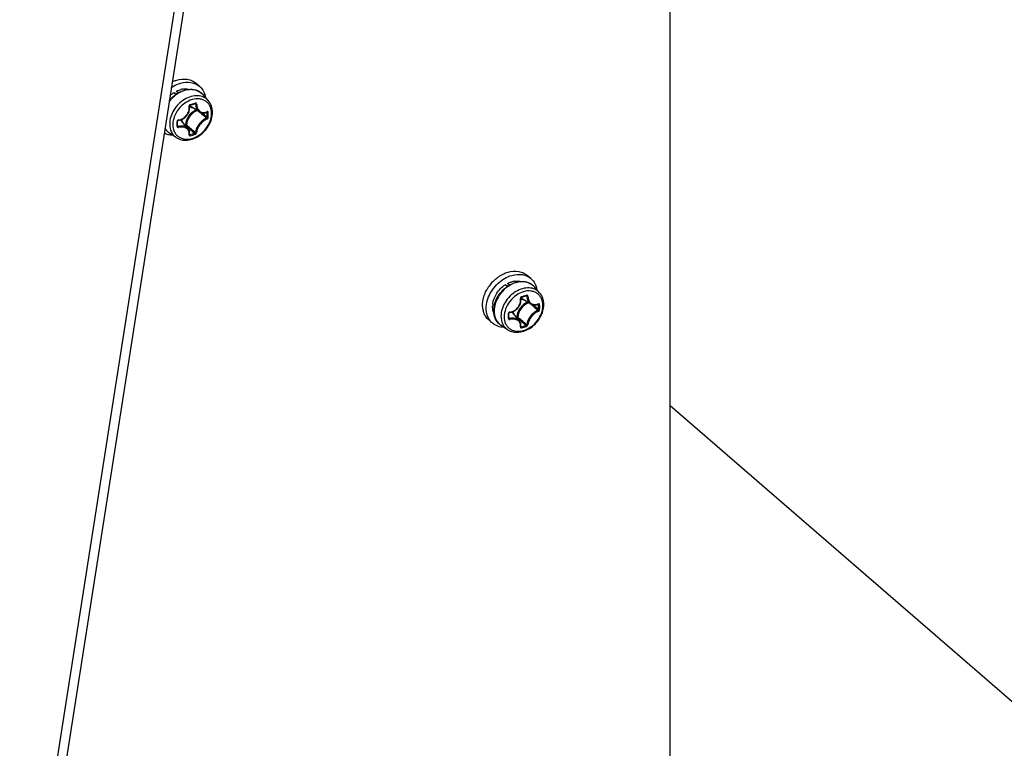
# Model space of a CAD drawing. Header units: millimetres. Extents: x 0 to 420, y 0 to 297.
# Tile 334 of 502: x 315 to 329, y 180 to 190. Entities that reach past the tile are written whole.
import ezdxf

# ---------------------------------------------------------------- set-up
doc = ezdxf.new("R2010")
doc.units = ezdxf.units.MM
doc.header["$LTSCALE"] = 23.1
doc.layers.get('0').update_dxf_attribs({"linetype": 'CONTINUOUS'})

msp = doc.modelspace()

# ---------------------------------------------------------------- linework, layer by layer
at = {"color": 7, "linetype": 'CONTINUOUS'}
for p, q in [((324.278, 172.51), (324.278, 206.404)), ((320.016, 205.082), (315.57, 176.628)), ((319.886, 205.07), (315.44, 176.611)), ((317.886, 188.996), (317.836, 189.039)), ((317.535, 188.912), (317.574, 188.896)), ((317.562, 188.888), (317.535, 188.912)), ((317.593, 188.908), (317.567, 188.93)), ((317.789, 188.753), (317.801, 188.757)), ((317.801, 188.757), (317.813, 188.76)), ((317.813, 188.76), (317.822, 188.763)), ((317.818, 188.762), (317.83, 188.756)), ((317.823, 188.763), (317.822, 188.763)), ((317.822, 188.763), (317.822, 188.763)), ((317.822, 188.763), (317.824, 188.763)), ((317.824, 188.763), (317.824, 188.763)), ((317.824, 188.763), (317.825, 188.763)), ((317.825, 188.763), (317.826, 188.763)), ((318.003, 188.804), (317.931, 188.885)), ((317.722, 188.616), (317.729, 188.629)), ((317.729, 188.629), (317.736, 188.643)), ((317.736, 188.643), (317.741, 188.658)), ((317.741, 188.658), (317.745, 188.673)), ((317.745, 188.673), (317.748, 188.688)), ((317.747, 188.736), (317.748, 188.737)), ((317.747, 188.734), (317.747, 188.736)), ((317.747, 188.732), (317.747, 188.734)), ((317.747, 188.731), (317.747, 188.732)), ((317.748, 188.718), (317.747, 188.731)), ((317.748, 188.737), (317.749, 188.739)), ((317.749, 188.703), (317.748, 188.718)), ((317.748, 188.688), (317.749, 188.703)), ((317.749, 188.739), (317.75, 188.74)), ((317.75, 188.74), (317.751, 188.741)), ((317.751, 188.741), (317.752, 188.742)), ((317.752, 188.742), (317.754, 188.743)), ((317.754, 188.743), (317.755, 188.744)), ((317.755, 188.744), (317.765, 188.746)), ((317.755, 188.744), (317.755, 188.744)), ((317.883, 188.65), (317.758, 188.727)), ((317.765, 188.746), (317.777, 188.75)), ((317.777, 188.75), (317.789, 188.753)), ((317.876, 188.654), (317.882, 188.649)), ((317.883, 188.65), (317.89, 188.646)), ((317.89, 188.646), (317.899, 188.642)), ((317.899, 188.642), (317.909, 188.639)), ((317.909, 188.639), (317.92, 188.637)), ((317.918, 188.637), (317.932, 188.625)), ((317.92, 188.637), (317.931, 188.636)), ((317.931, 188.636), (317.942, 188.636)), ((317.942, 188.636), (317.953, 188.638)), ((317.953, 188.638), (317.964, 188.64)), ((317.964, 188.64), (317.975, 188.644)), ((317.975, 188.644), (317.984, 188.648)), ((317.981, 188.647), (317.988, 188.644)), ((317.984, 188.648), (317.985, 188.649)), ((317.985, 188.649), (317.985, 188.649)), ((317.985, 188.649), (317.986, 188.649)), ((317.586, 188.528), (317.587, 188.53)), ((317.586, 188.527), (317.586, 188.528)), ((317.586, 188.525), (317.586, 188.527)), ((317.586, 188.515), (317.586, 188.525)), ((317.586, 188.502), (317.586, 188.515)), ((317.586, 188.488), (317.586, 188.502)), ((317.586, 188.475), (317.586, 188.488)), ((317.587, 188.53), (317.588, 188.531)), ((317.588, 188.531), (317.589, 188.533)), ((317.589, 188.533), (317.591, 188.534)), ((317.591, 188.534), (317.593, 188.535)), ((317.593, 188.535), (317.594, 188.536)), ((317.594, 188.536), (317.596, 188.536)), ((317.596, 188.536), (317.597, 188.537)), ((317.597, 188.537), (317.609, 188.539)), ((317.609, 188.539), (317.624, 188.542)), ((317.624, 188.542), (317.639, 188.547)), ((317.728, 188.422), (317.633, 188.535)), ((317.639, 188.547), (317.653, 188.554)), ((317.653, 188.554), (317.666, 188.562)), ((317.666, 188.562), (317.679, 188.57)), ((317.679, 188.57), (317.691, 188.58)), ((317.691, 188.58), (317.702, 188.591)), ((317.702, 188.591), (317.713, 188.603)), ((317.713, 188.603), (317.722, 188.616)), ((317.568, 188.302), (317.477, 188.362)), ((317.586, 188.459), (317.586, 188.475)), ((317.586, 188.466), (317.589, 188.462)), ((317.586, 188.466), (317.596, 188.453)), ((317.586, 188.459), (317.586, 188.459)), ((317.586, 188.458), (317.586, 188.459)), ((317.586, 188.457), (317.586, 188.458)), ((317.587, 188.457), (317.586, 188.457)), ((317.693, 188.476), (317.685, 188.473)), ((317.697, 188.463), (317.694, 188.462)), ((317.733, 188.415), (317.728, 188.422)), ((317.739, 188.406), (317.733, 188.415)), ((317.743, 188.396), (317.739, 188.406)), ((317.746, 188.386), (317.743, 188.396)), ((317.748, 188.375), (317.746, 188.386)), ((317.749, 188.363), (317.748, 188.375)), ((317.748, 188.352), (317.749, 188.363)), ((317.747, 188.343), (317.748, 188.352)), ((317.747, 188.343), (317.747, 188.343)), ((317.747, 188.342), (317.747, 188.343)), ((317.748, 188.349), (317.753, 188.341)), ((322.387, 186.386), (322.337, 186.429)), ((322.036, 186.302), (322.075, 186.286)), ((322.064, 186.278), (322.036, 186.302)), ((322.095, 186.298), (322.068, 186.32)), ((322.504, 186.194), (322.433, 186.275)), ((322.248, 186.122), (322.249, 186.124)), ((322.248, 186.121), (322.248, 186.122)), ((322.25, 186.108), (322.248, 186.121)), ((322.249, 186.125), (322.25, 186.127)), ((322.249, 186.124), (322.249, 186.125)), ((322.249, 186.078), (322.25, 186.093)), ((322.25, 186.127), (322.251, 186.128)), ((322.25, 186.093), (322.25, 186.108)), ((322.251, 186.128), (322.252, 186.13)), ((322.252, 186.13), (322.253, 186.131)), ((322.253, 186.131), (322.254, 186.132)), ((322.254, 186.132), (322.255, 186.133)), ((322.255, 186.133), (322.257, 186.133)), ((322.257, 186.134), (322.266, 186.136)), ((322.257, 186.133), (322.257, 186.134)), ((322.385, 186.04), (322.259, 186.117)), ((322.266, 186.136), (322.278, 186.14)), ((322.278, 186.14), (322.291, 186.143)), ((322.291, 186.143), (322.303, 186.146)), ((322.303, 186.146), (322.314, 186.15)), ((322.314, 186.15), (322.324, 186.153)), ((322.32, 186.152), (322.332, 186.145)), ((322.324, 186.153), (322.324, 186.153)), ((322.324, 186.153), (322.324, 186.153)), ((322.324, 186.153), (322.325, 186.153)), ((322.325, 186.153), (322.326, 186.153)), ((322.326, 186.153), (322.327, 186.153)), ((322.327, 186.153), (322.327, 186.153)), ((322.154, 185.944), (322.168, 185.951)), ((322.168, 185.951), (322.181, 185.96)), ((322.181, 185.96), (322.193, 185.97)), ((322.193, 185.97), (322.204, 185.981)), ((322.204, 185.981), (322.214, 185.993)), ((322.214, 185.993), (322.223, 186.006)), ((322.223, 186.006), (322.231, 186.019)), ((322.231, 186.019), (322.238, 186.033)), ((322.238, 186.033), (322.243, 186.048)), ((322.243, 186.048), (322.247, 186.063)), ((322.247, 186.063), (322.249, 186.078)), ((322.378, 186.044), (322.384, 186.039)), ((322.385, 186.04), (322.391, 186.036)), ((322.391, 186.036), (322.401, 186.032)), ((322.401, 186.032), (322.411, 186.028)), ((322.411, 186.028), (322.421, 186.026)), ((322.42, 186.027), (322.434, 186.015)), ((322.421, 186.026), (322.432, 186.026)), ((322.432, 186.026), (322.443, 186.026)), ((322.443, 186.026), (322.454, 186.028)), ((322.454, 186.028), (322.466, 186.03)), ((322.466, 186.03), (322.477, 186.034)), ((322.477, 186.034), (322.486, 186.038)), ((322.483, 186.037), (322.49, 186.034)), ((322.486, 186.038), (322.486, 186.039)), ((322.486, 186.039), (322.487, 186.039)), ((322.487, 186.039), (322.487, 186.039)), ((321.863, 185.781), (321.813, 185.824)), ((322.087, 185.915), (322.088, 185.917)), ((322.088, 185.905), (322.087, 185.915)), ((322.087, 185.849), (322.088, 185.865)), ((322.087, 185.849), (322.087, 185.849)), ((322.088, 185.848), (322.087, 185.849)), ((322.088, 185.918), (322.089, 185.92)), ((322.088, 185.917), (322.088, 185.918)), ((322.088, 185.892), (322.088, 185.905)), ((322.088, 185.878), (322.088, 185.892)), ((322.088, 185.865), (322.088, 185.878)), ((322.088, 185.856), (322.091, 185.852)), ((322.088, 185.856), (322.097, 185.843)), ((322.088, 185.847), (322.088, 185.848)), ((322.088, 185.847), (322.088, 185.847)), ((322.089, 185.92), (322.09, 185.921)), ((322.09, 185.921), (322.091, 185.923)), ((322.091, 185.923), (322.093, 185.924)), ((322.093, 185.924), (322.094, 185.925)), ((322.094, 185.925), (322.096, 185.926)), ((322.096, 185.926), (322.098, 185.926)), ((322.098, 185.926), (322.099, 185.927)), ((322.099, 185.927), (322.111, 185.928)), ((322.111, 185.928), (322.126, 185.932)), ((322.126, 185.932), (322.14, 185.937)), ((322.229, 185.812), (322.135, 185.925)), ((322.14, 185.937), (322.154, 185.944)), ((322.194, 185.866), (322.187, 185.863)), ((322.199, 185.853), (322.196, 185.852)), ((322.235, 185.805), (322.229, 185.812)), ((322.07, 185.692), (321.979, 185.752)), ((322.24, 185.796), (322.235, 185.805)), ((322.245, 185.786), (322.24, 185.796)), ((322.248, 185.775), (322.245, 185.786)), ((322.25, 185.765), (322.248, 185.775)), ((322.248, 185.732), (322.248, 185.733)), ((322.248, 185.733), (322.249, 185.733)), ((322.249, 185.733), (322.25, 185.742)), ((322.249, 185.739), (322.255, 185.731)), ((322.25, 185.753), (322.25, 185.765)), ((322.25, 185.742), (322.25, 185.753)), ((334.041, 176.203), (324.278, 184.658))]:
    msp.add_line(p, q, dxfattribs=at)
for centre, radius, start, end in [((317.701, 188.688), 0.276, 99.1324, 105.2675), ((317.784, 188.755), 0.196, 50.211, 52.557), ((317.784, 188.756), 0.196, 47.2273, 50.2104), ((317.784, 188.755), 0.197, 41.5302, 47.2187), ((317.21, 190.774), 2.096, 285.1573, 287.0544), ((317.812, 188.815), 0.104, 231.028, 232.4183), ((317.813, 188.816), 0.105, 232.4272, 238.2028), ((308.78, 177.909), 14.078, 49.4838, 49.7174), ((309.322, 178.429), 13.345, 49.5063, 49.8209), ((317.929, 188.769), 0.128, 294.5694, 296.3793), ((316.444, 188.61), 1.545, 0.0047, 1.24), ((316.445, 188.609), 1.558, 0.0043, 1.2397), ((315.322, 188.487), 2.257, 0.0037, 0.857), ((315.434, 188.487), 2.145, 359.1208, 0.0036), ((317.602, 188.52), 0.0224, 97.075, 105.672), ((317.553, 188.468), 0.105, 40.0114, 46.1574), ((309.832, 179.138), 12.46, 49.156, 49.4876), ((316.512, 188.61), 1.476, 358.7317, 0.0048), ((316.514, 188.609), 1.489, 358.7319, 0.0051), ((317.583, 188.459), 0.00278, 350.9893, 359.0937), ((326.813, 199.184), 14.073, 229.6263, 229.9463), ((326.296, 198.672), 13.334, 229.8909, 230.2448), ((317.371, 189.79), 1.498, 284.7858, 287.4177), ((325.406, 197.509), 11.885, 229.9448, 230.3357), ((325.026, 197.145), 11.348, 230.2437, 230.6438), ((317.749, 188.344), 0.00339, 216.4082, 219.6472), ((317.37, 189.793), 1.516, 284.7881, 287.4102), ((322.247, 185.978), 0.527, 133.2347, 151.1427), ((322.244, 185.982), 0.522, 129.6943, 133.2959), ((322.202, 186.078), 0.276, 99.1324, 105.2675), ((322.286, 186.145), 0.196, 50.211, 52.557), ((322.286, 186.146), 0.196, 47.2273, 50.2104), ((322.285, 186.145), 0.197, 41.5302, 47.2187), ((322.314, 186.205), 0.104, 231.028, 232.4183), ((322.315, 186.206), 0.105, 232.4272, 238.2028), ((321.711, 188.164), 2.096, 285.1573, 287.0544), ((322.142, 186.008), 0.276, 172.9431, 179.0207), ((313.282, 175.299), 14.078, 49.4838, 49.7174), ((314.333, 176.528), 12.46, 49.156, 49.4876), ((313.823, 175.818), 13.345, 49.5063, 49.8209), ((322.431, 186.159), 0.128, 294.5694, 296.3793), ((320.945, 186), 1.545, 0.0047, 1.24), ((321.013, 186), 1.476, 358.7317, 0.0048), ((320.947, 185.999), 1.558, 0.0043, 1.2397), ((321.016, 185.999), 1.489, 358.7319, 0.0051), ((319.824, 185.877), 2.257, 0.0037, 0.857), ((319.936, 185.877), 2.145, 359.1208, 0.0036), ((322.085, 185.849), 0.00278, 350.9893, 359.0937), ((322.104, 185.91), 0.0224, 97.075, 105.672), ((322.055, 185.858), 0.105, 40.0114, 46.1574), ((331.315, 196.574), 14.073, 229.6263, 229.9463), ((330.798, 196.062), 13.334, 229.8909, 230.2448), ((329.528, 194.535), 11.348, 230.2437, 230.6438), ((322.251, 185.734), 0.00339, 216.4082, 219.6472), ((321.873, 187.18), 1.498, 284.7858, 287.4177), ((329.907, 194.899), 11.885, 229.9448, 230.3357), ((321.872, 187.183), 1.516, 284.7881, 287.4102)]:
    msp.add_arc(centre, radius, start, end, dxfattribs=at)
for points, knots in [([(317.5, 188.981), (317.51, 188.988), (317.549, 189.012), (317.591, 189.03), (317.624, 189.04)], [0, 0, 0, 0, 0.257382, 1, 1, 1, 1]), ([(317.513, 189.06), (317.518, 189.062), (317.537, 189.071), (317.558, 189.078), (317.574, 189.083)], [0, 0, 0, 0, 0.25418, 1, 1, 1, 1]), ([(317.574, 189.083), (317.62, 189.096), (317.693, 189.103), (317.782, 189.077), (317.819, 189.053), (317.836, 189.039)], [0, 0, 0, 0, 0.524089, 0.765965, 1, 1, 1, 1]), ([(317.624, 189.04), (317.67, 189.053), (317.743, 189.06), (317.832, 189.034), (317.869, 189.01), (317.886, 188.996)], [0, 0, 0, 0, 0.524089, 0.765965, 1, 1, 1, 1]), ([(317.597, 188.904), (317.585, 188.897), (317.538, 188.865), (317.497, 188.825), (317.47, 188.791)], [0, 0, 0, 0, 0.246298, 1, 1, 1, 1]), ([(317.472, 188.803), (317.481, 188.814), (317.516, 188.854), (317.558, 188.888), (317.593, 188.908)], [0, 0, 0, 0, 0.253141, 1, 1, 1, 1]), ([(317.483, 188.871), (317.487, 188.875), (317.503, 188.889), (317.521, 188.903), (317.535, 188.912)], [0, 0, 0, 0, 0.252274, 1, 1, 1, 1]), ([(317.567, 188.93), (317.572, 188.933), (317.592, 188.942), (317.612, 188.95), (317.628, 188.954)], [0, 0, 0, 0, 0.255242, 1, 1, 1, 1]), ([(317.593, 188.908), (317.601, 188.913), (317.635, 188.931), (317.671, 188.944), (317.698, 188.95)], [0, 0, 0, 0, 0.257132, 1, 1, 1, 1]), ([(317.704, 188.947), (317.695, 188.945), (317.658, 188.935), (317.622, 188.919), (317.597, 188.904)], [0, 0, 0, 0, 0.242244, 1, 1, 1, 1]), ([(317.657, 188.961), (317.665, 188.962), (317.696, 188.965), (317.728, 188.963), (317.75, 188.957)], [0, 0, 0, 0, 0.260904, 1, 1, 1, 1]), ([(317.698, 188.95), (317.72, 188.955), (317.764, 188.96), (317.828, 188.952), (317.886, 188.927), (317.918, 188.901), (317.931, 188.885)], [0, 0, 0, 0, 0.266294, 0.518775, 0.761309, 1, 1, 1, 1]), ([(317.903, 188.911), (317.89, 188.921), (317.861, 188.938), (317.794, 188.958), (317.739, 188.955), (317.704, 188.947)], [0, 0, 0, 0, 0.235668, 0.47873, 1, 1, 1, 1]), ([(317.886, 188.996), (317.907, 188.977), (317.943, 188.931), (317.961, 188.875), (317.966, 188.846)], [0, 0, 0, 0, 0.486811, 1, 1, 1, 1]), ([(318.003, 188.804), (317.985, 188.824), (317.94, 188.857), (317.856, 188.875), (317.765, 188.863), (317.675, 188.823), (317.595, 188.758), (317.511, 188.652), (317.478, 188.551), (317.478, 188.486)], [0, 0, 0, 0, 0.104646, 0.214456, 0.334319, 0.464647, 0.602133, 0.741336, 1, 1, 1, 1]), ([(318.047, 188.63), (318.047, 188.663), (318.038, 188.711), (318.005, 188.765), (317.971, 188.796), (317.931, 188.818), (317.867, 188.833), (317.779, 188.823), (317.678, 188.772), (317.594, 188.691), (317.536, 188.59), (317.521, 188.514), (317.521, 188.478)], [0, 0, 0, 0, 0.116061, 0.170531, 0.224017, 0.278077, 0.33415, 0.455161, 0.589255, 0.730676, 0.870373, 1, 1, 1, 1]), ([(317.824, 188.77), (317.824, 188.769), (317.824, 188.767), (317.824, 188.764), (317.823, 188.763)], [0, 0, 0, 0, 0.317821, 1, 1, 1, 1]), ([(317.844, 188.755), (317.843, 188.76), (317.84, 188.767), (317.831, 188.771), (317.826, 188.771), (317.824, 188.77)], [0, 0, 0, 0, 0.506274, 0.74763, 1, 1, 1, 1]), ([(317.83, 188.756), (317.83, 188.756), (317.829, 188.759), (317.827, 188.762), (317.826, 188.763)], [0, 0, 0, 0, 0.26474, 1, 1, 1, 1]), ([(317.83, 188.756), (317.831, 188.734), (317.838, 188.702), (317.86, 188.667), (317.875, 188.655), (317.883, 188.65)], [0, 0, 0, 0, 0.53086, 0.77212, 1, 1, 1, 1]), ([(317.843, 188.755), (317.841, 188.755), (317.837, 188.754), (317.832, 188.755), (317.83, 188.756)], [0, 0, 0, 0, 0.535787, 1, 1, 1, 1]), ([(317.844, 188.755), (317.844, 188.736), (317.852, 188.699), (317.879, 188.662), (317.909, 188.646), (317.941, 188.639), (317.967, 188.645), (317.982, 188.652)], [0, 0, 0, 0, 0.278831, 0.524545, 0.640418, 0.756075, 1, 1, 1, 1]), ([(318.059, 188.645), (318.059, 188.674), (318.051, 188.732), (318.021, 188.783), (318.003, 188.804)], [0, 0, 0, 0, 0.512172, 1, 1, 1, 1]), ([(317.521, 188.478), (317.521, 188.446), (317.53, 188.397), (317.563, 188.344), (317.597, 188.313), (317.638, 188.291), (317.701, 188.276), (317.79, 188.286), (317.89, 188.337), (317.975, 188.418), (318.032, 188.519), (318.047, 188.594), (318.047, 188.63)], [0, 0, 0, 0, 0.116061, 0.170531, 0.224017, 0.278077, 0.33415, 0.455161, 0.589255, 0.730676, 0.870373, 1, 1, 1, 1]), ([(317.568, 188.302), (317.59, 188.288), (317.64, 188.267), (317.724, 188.264), (317.809, 188.286), (317.89, 188.33), (317.96, 188.393), (318.031, 188.493), (318.059, 188.585), (318.059, 188.645)], [0, 0, 0, 0, 0.11099, 0.226939, 0.3499, 0.479569, 0.613404, 0.747536, 1, 1, 1, 1]), ([(317.599, 188.542), (317.62, 188.545), (317.662, 188.559), (317.712, 188.603), (317.742, 188.661), (317.745, 188.705), (317.742, 188.726)], [0, 0, 0, 0, 0.248621, 0.503909, 0.756865, 1, 1, 1, 1]), ([(317.839, 188.677), (317.799, 188.66), (317.729, 188.603), (317.695, 188.518), (317.693, 188.476)], [0, 0, 0, 0, 0.508297, 1, 1, 1, 1]), ([(317.853, 188.668), (317.813, 188.653), (317.743, 188.599), (317.708, 188.516), (317.706, 188.474)], [0, 0, 0, 0, 0.506537, 1, 1, 1, 1]), ([(317.757, 188.751), (317.752, 188.749), (317.743, 188.742), (317.741, 188.731), (317.742, 188.726)], [0, 0, 0, 0, 0.497502, 1, 1, 1, 1]), ([(317.742, 188.726), (317.743, 188.726), (317.745, 188.727), (317.747, 188.729), (317.747, 188.73)], [0, 0, 0, 0, 0.636699, 1, 1, 1, 1]), ([(317.748, 188.723), (317.751, 188.721), (317.764, 188.714), (317.779, 188.709), (317.79, 188.707)], [0, 0, 0, 0, 0.245657, 1, 1, 1, 1]), ([(317.757, 188.751), (317.758, 188.749), (317.758, 188.747), (317.756, 188.744), (317.755, 188.744)], [0, 0, 0, 0, 0.627461, 1, 1, 1, 1]), ([(317.986, 188.654), (317.986, 188.653), (317.986, 188.651), (317.985, 188.649), (317.984, 188.648)], [0, 0, 0, 0, 0.311988, 1, 1, 1, 1]), ([(318.003, 188.643), (318.003, 188.647), (318, 188.654), (317.992, 188.656), (317.988, 188.655), (317.986, 188.654)], [0, 0, 0, 0, 0.501065, 0.7339, 1, 1, 1, 1]), ([(317.988, 188.644), (317.988, 188.644), (317.988, 188.646), (317.987, 188.648), (317.986, 188.649)], [0, 0, 0, 0, 0.299348, 1, 1, 1, 1]), ([(318.003, 188.643), (318, 188.642), (317.995, 188.641), (317.99, 188.642), (317.988, 188.644)], [0, 0, 0, 0, 0.519253, 1, 1, 1, 1]), ([(317.478, 188.486), (317.478, 188.45), (317.488, 188.394), (317.528, 188.334), (317.554, 188.312), (317.568, 188.302)], [0, 0, 0, 0, 0.517891, 0.760854, 1, 1, 1, 1]), ([(317.596, 188.542), (317.591, 188.54), (317.583, 188.535), (317.579, 188.525), (317.579, 188.521)], [0, 0, 0, 0, 0.515379, 1, 1, 1, 1]), ([(317.579, 188.521), (317.58, 188.521), (317.583, 188.522), (317.586, 188.524), (317.586, 188.525)], [0, 0, 0, 0, 0.337798, 1, 1, 1, 1]), ([(317.599, 188.542), (317.599, 188.541), (317.599, 188.539), (317.598, 188.537), (317.597, 188.537)], [0, 0, 0, 0, 0.653706, 1, 1, 1, 1]), ([(317.658, 188.506), (317.657, 188.509), (317.651, 188.524), (317.643, 188.538), (317.635, 188.546)], [0, 0, 0, 0, 0.256486, 1, 1, 1, 1]), ([(317.981, 188.565), (317.961, 188.558), (317.923, 188.535), (317.876, 188.488), (317.843, 188.432), (317.831, 188.39), (317.83, 188.371)], [0, 0, 0, 0, 0.240504, 0.508011, 0.771047, 1, 1, 1, 1]), ([(317.986, 188.552), (317.968, 188.545), (317.932, 188.524), (317.888, 188.479), (317.856, 188.426), (317.845, 188.387), (317.844, 188.369)], [0, 0, 0, 0, 0.240191, 0.508131, 0.771537, 1, 1, 1, 1]), ([(317.981, 188.565), (317.982, 188.565), (317.986, 188.568), (317.988, 188.574), (317.988, 188.577)], [0, 0, 0, 0, 0.22923, 1, 1, 1, 1]), ([(317.986, 188.552), (317.986, 188.556), (317.985, 188.56), (317.982, 188.564), (317.981, 188.565)], [0, 0, 0, 0, 0.765063, 1, 1, 1, 1]), ([(317.986, 188.552), (317.988, 188.553), (317.997, 188.558), (318.003, 188.569), (318.003, 188.576)], [0, 0, 0, 0, 0.23682, 1, 1, 1, 1]), ([(318.003, 188.576), (318, 188.575), (317.995, 188.575), (317.99, 188.576), (317.988, 188.577)], [0, 0, 0, 0, 0.514589, 1, 1, 1, 1]), ([(317.521, 188.333), (317.5, 188.333), (317.459, 188.338), (317.421, 188.353), (317.403, 188.362)], [0, 0, 0, 0, 0.511256, 1, 1, 1, 1]), ([(317.414, 188.43), (317.422, 188.416), (317.44, 188.391), (317.464, 188.37), (317.477, 188.362)], [0, 0, 0, 0, 0.502686, 1, 1, 1, 1]), ([(317.477, 188.362), (317.458, 188.374), (317.435, 188.396), (317.418, 188.422), (317.414, 188.428)], [0, 0, 0, 0, 0.747364, 1, 1, 1, 1]), ([(317.579, 188.454), (317.58, 188.454), (317.582, 188.455), (317.586, 188.457), (317.586, 188.459)], [0, 0, 0, 0, 0.320164, 1, 1, 1, 1]), ([(317.579, 188.454), (317.579, 188.452), (317.58, 188.447), (317.586, 188.44), (317.595, 188.439), (317.599, 188.44)], [0, 0, 0, 0, 0.242796, 0.480959, 1, 1, 1, 1]), ([(317.587, 188.457), (317.587, 188.455), (317.59, 188.453), (317.594, 188.453), (317.596, 188.453)], [0, 0, 0, 0, 0.481244, 1, 1, 1, 1]), ([(317.728, 188.422), (317.721, 188.43), (317.704, 188.444), (317.671, 188.457), (317.634, 188.46), (317.609, 188.456), (317.596, 188.453)], [0, 0, 0, 0, 0.220991, 0.459498, 0.719842, 1, 1, 1, 1]), ([(317.599, 188.44), (317.599, 188.443), (317.598, 188.447), (317.597, 188.452), (317.596, 188.453)], [0, 0, 0, 0, 0.525808, 1, 1, 1, 1]), ([(317.742, 188.339), (317.744, 188.355), (317.743, 188.381), (317.727, 188.409), (317.702, 188.432), (317.657, 188.448), (317.619, 188.445), (317.599, 188.44)], [0, 0, 0, 0, 0.233033, 0.345382, 0.460439, 0.711705, 1, 1, 1, 1]), ([(317.693, 188.476), (317.693, 188.473), (317.694, 188.469), (317.696, 188.465), (317.697, 188.463)], [0, 0, 0, 0, 0.522055, 1, 1, 1, 1]), ([(317.693, 188.476), (317.695, 188.476), (317.7, 188.476), (317.704, 188.475), (317.706, 188.474)], [0, 0, 0, 0, 0.52676, 1, 1, 1, 1]), ([(317.697, 188.463), (317.701, 188.464), (317.704, 188.468), (317.706, 188.473), (317.706, 188.474)], [0, 0, 0, 0, 0.759447, 1, 1, 1, 1]), ([(317.82, 188.36), (317.821, 188.361), (317.825, 188.363), (317.83, 188.367), (317.83, 188.371)], [0, 0, 0, 0, 0.267515, 1, 1, 1, 1]), ([(317.824, 188.346), (317.825, 188.349), (317.824, 188.354), (317.821, 188.359), (317.82, 188.36)], [0, 0, 0, 0, 0.505426, 1, 1, 1, 1]), ([(317.824, 188.346), (317.827, 188.347), (317.836, 188.352), (317.843, 188.361), (317.844, 188.369)], [0, 0, 0, 0, 0.259636, 1, 1, 1, 1]), ([(317.843, 188.368), (317.84, 188.367), (317.835, 188.367), (317.831, 188.37), (317.83, 188.371)], [0, 0, 0, 0, 0.766641, 1, 1, 1, 1]), ([(317.742, 188.339), (317.741, 188.337), (317.741, 188.333), (317.746, 188.326), (317.753, 188.326), (317.757, 188.327)], [0, 0, 0, 0, 0.250804, 0.476639, 1, 1, 1, 1]), ([(317.742, 188.339), (317.742, 188.339), (317.744, 188.34), (317.747, 188.342), (317.747, 188.343)], [0, 0, 0, 0, 0.302268, 1, 1, 1, 1]), ([(317.748, 188.341), (317.749, 188.341), (317.75, 188.341), (317.752, 188.341), (317.753, 188.341)], [0, 0, 0, 0, 0.218072, 1, 1, 1, 1]), ([(317.757, 188.327), (317.758, 188.33), (317.757, 188.335), (317.755, 188.34), (317.753, 188.341)], [0, 0, 0, 0, 0.509293, 1, 1, 1, 1]), ([(322.075, 186.473), (322.122, 186.486), (322.195, 186.493), (322.284, 186.467), (322.321, 186.443), (322.337, 186.429)], [0, 0, 0, 0, 0.524089, 0.765965, 1, 1, 1, 1]), ([(321.863, 185.781), (321.842, 185.8), (321.805, 185.847), (321.777, 185.937), (321.778, 186.037), (321.807, 186.14), (321.861, 186.237), (321.957, 186.349), (322.056, 186.41), (322.125, 186.43)], [0, 0, 0, 0, 0.104396, 0.214712, 0.334327, 0.463303, 0.598992, 0.737102, 1, 1, 1, 1]), ([(321.91, 186.384), (321.917, 186.389), (321.945, 186.411), (321.976, 186.43), (321.999, 186.442)], [0, 0, 0, 0, 0.253835, 1, 1, 1, 1]), ([(321.999, 186.442), (322.005, 186.446), (322.03, 186.458), (322.056, 186.467), (322.075, 186.473)], [0, 0, 0, 0, 0.255017, 1, 1, 1, 1]), ([(322.125, 186.43), (322.172, 186.443), (322.245, 186.45), (322.334, 186.424), (322.371, 186.4), (322.387, 186.386)], [0, 0, 0, 0, 0.524089, 0.765965, 1, 1, 1, 1]), ([(322.159, 186.35), (322.167, 186.352), (322.197, 186.355), (322.229, 186.353), (322.251, 186.347)], [0, 0, 0, 0, 0.260904, 1, 1, 1, 1]), ([(322.2, 186.34), (322.222, 186.345), (322.265, 186.35), (322.33, 186.341), (322.388, 186.317), (322.419, 186.29), (322.433, 186.275)], [0, 0, 0, 0, 0.266294, 0.518775, 0.761309, 1, 1, 1, 1]), ([(322.405, 186.301), (322.392, 186.311), (322.363, 186.328), (322.296, 186.348), (322.241, 186.345), (322.206, 186.337)], [0, 0, 0, 0, 0.235668, 0.47873, 1, 1, 1, 1]), ([(322.387, 186.386), (322.408, 186.367), (322.445, 186.321), (322.463, 186.265), (322.468, 186.236)], [0, 0, 0, 0, 0.486811, 1, 1, 1, 1]), ([(321.751, 186.155), (321.753, 186.162), (321.763, 186.188), (321.775, 186.214), (321.785, 186.232)], [0, 0, 0, 0, 0.246649, 1, 1, 1, 1]), ([(321.868, 186.042), (321.874, 186.093), (321.915, 186.195), (321.991, 186.272), (322.036, 186.302)], [0, 0, 0, 0, 0.489346, 1, 1, 1, 1]), ([(321.881, 185.949), (321.881, 186.018), (321.917, 186.124), (322.005, 186.234), (322.063, 186.279), (322.095, 186.298)], [0, 0, 0, 0, 0.484994, 0.744206, 1, 1, 1, 1]), ([(322.099, 186.294), (322.068, 186.275), (322.009, 186.23), (321.921, 186.118), (321.885, 186.012), (321.885, 185.943)], [0, 0, 0, 0, 0.256449, 0.516507, 1, 1, 1, 1]), ([(322.504, 186.194), (322.487, 186.214), (322.442, 186.247), (322.358, 186.265), (322.267, 186.253), (322.177, 186.212), (322.096, 186.148), (322.013, 186.042), (321.979, 185.941), (321.979, 185.876)], [0, 0, 0, 0, 0.104646, 0.214456, 0.334319, 0.464647, 0.602133, 0.741336, 1, 1, 1, 1]), ([(322.549, 186.02), (322.549, 186.053), (322.54, 186.101), (322.506, 186.155), (322.473, 186.186), (322.432, 186.207), (322.369, 186.223), (322.28, 186.213), (322.18, 186.162), (322.095, 186.081), (322.038, 185.98), (322.022, 185.904), (322.022, 185.868)], [0, 0, 0, 0, 0.116061, 0.170531, 0.224017, 0.278077, 0.33415, 0.455161, 0.589255, 0.730676, 0.870373, 1, 1, 1, 1]), ([(322.068, 186.32), (322.073, 186.323), (322.093, 186.332), (322.114, 186.34), (322.13, 186.344)], [0, 0, 0, 0, 0.255242, 1, 1, 1, 1]), ([(322.095, 186.298), (322.103, 186.303), (322.136, 186.321), (322.172, 186.334), (322.2, 186.34)], [0, 0, 0, 0, 0.257132, 1, 1, 1, 1]), ([(322.206, 186.337), (322.197, 186.335), (322.159, 186.325), (322.124, 186.309), (322.099, 186.294)], [0, 0, 0, 0, 0.242244, 1, 1, 1, 1]), ([(321.73, 186.055), (321.731, 186.064), (321.735, 186.098), (321.743, 186.131), (321.751, 186.155)], [0, 0, 0, 0, 0.243699, 1, 1, 1, 1]), ([(322.101, 185.932), (322.122, 185.935), (322.164, 185.949), (322.214, 185.993), (322.243, 186.051), (322.246, 186.095), (322.243, 186.116)], [0, 0, 0, 0, 0.248621, 0.503909, 0.756865, 1, 1, 1, 1]), ([(322.259, 186.141), (322.254, 186.139), (322.245, 186.132), (322.242, 186.121), (322.243, 186.116)], [0, 0, 0, 0, 0.497502, 1, 1, 1, 1]), ([(322.243, 186.116), (322.245, 186.116), (322.247, 186.117), (322.249, 186.119), (322.249, 186.12)], [0, 0, 0, 0, 0.636699, 1, 1, 1, 1]), ([(322.249, 186.113), (322.252, 186.111), (322.266, 186.104), (322.28, 186.099), (322.292, 186.097)], [0, 0, 0, 0, 0.245657, 1, 1, 1, 1]), ([(322.259, 186.141), (322.259, 186.139), (322.259, 186.137), (322.258, 186.134), (322.257, 186.134)], [0, 0, 0, 0, 0.627461, 1, 1, 1, 1]), ([(322.326, 186.16), (322.326, 186.159), (322.326, 186.157), (322.326, 186.154), (322.324, 186.153)], [0, 0, 0, 0, 0.317821, 1, 1, 1, 1]), ([(322.345, 186.145), (322.345, 186.15), (322.342, 186.157), (322.333, 186.161), (322.328, 186.161), (322.326, 186.16)], [0, 0, 0, 0, 0.506274, 0.74763, 1, 1, 1, 1]), ([(322.332, 186.145), (322.332, 186.146), (322.331, 186.149), (322.329, 186.152), (322.327, 186.153)], [0, 0, 0, 0, 0.26474, 1, 1, 1, 1]), ([(322.332, 186.145), (322.333, 186.124), (322.339, 186.092), (322.362, 186.057), (322.377, 186.044), (322.385, 186.04)], [0, 0, 0, 0, 0.53086, 0.77212, 1, 1, 1, 1]), ([(322.345, 186.145), (322.343, 186.145), (322.338, 186.144), (322.334, 186.145), (322.332, 186.145)], [0, 0, 0, 0, 0.535787, 1, 1, 1, 1]), ([(322.345, 186.145), (322.346, 186.126), (322.353, 186.089), (322.381, 186.052), (322.41, 186.036), (322.443, 186.029), (322.468, 186.035), (322.484, 186.042)], [0, 0, 0, 0, 0.278831, 0.524545, 0.640418, 0.756075, 1, 1, 1, 1]), ([(322.561, 186.035), (322.561, 186.064), (322.552, 186.122), (322.523, 186.173), (322.504, 186.194)], [0, 0, 0, 0, 0.512172, 1, 1, 1, 1]), ([(321.813, 185.824), (321.798, 185.837), (321.771, 185.868), (321.733, 185.944), (321.727, 186.011), (321.73, 186.055)], [0, 0, 0, 0, 0.23573, 0.478338, 1, 1, 1, 1]), ([(321.882, 185.921), (321.879, 185.928), (321.869, 185.957), (321.865, 185.989), (321.866, 186.012)], [0, 0, 0, 0, 0.24096, 1, 1, 1, 1]), ([(321.979, 185.752), (321.964, 185.762), (321.935, 185.786), (321.893, 185.851), (321.881, 185.91), (321.881, 185.949)], [0, 0, 0, 0, 0.241408, 0.48582, 1, 1, 1, 1]), ([(322.022, 185.868), (322.022, 185.836), (322.032, 185.787), (322.065, 185.734), (322.099, 185.703), (322.139, 185.681), (322.203, 185.666), (322.291, 185.676), (322.392, 185.727), (322.476, 185.808), (322.534, 185.909), (322.549, 185.984), (322.549, 186.02)], [0, 0, 0, 0, 0.116061, 0.170531, 0.224017, 0.278077, 0.33415, 0.455161, 0.589255, 0.730676, 0.870373, 1, 1, 1, 1]), ([(322.07, 185.692), (322.091, 185.678), (322.142, 185.657), (322.226, 185.654), (322.311, 185.676), (322.391, 185.72), (322.461, 185.783), (322.533, 185.883), (322.561, 185.975), (322.561, 186.035)], [0, 0, 0, 0, 0.11099, 0.226939, 0.3499, 0.479569, 0.613404, 0.747536, 1, 1, 1, 1]), ([(322.341, 186.067), (322.301, 186.05), (322.231, 185.992), (322.196, 185.908), (322.194, 185.866)], [0, 0, 0, 0, 0.508297, 1, 1, 1, 1]), ([(322.355, 186.058), (322.315, 186.043), (322.244, 185.989), (322.209, 185.905), (322.207, 185.864)], [0, 0, 0, 0, 0.506537, 1, 1, 1, 1]), ([(322.482, 185.954), (322.463, 185.947), (322.425, 185.925), (322.378, 185.878), (322.344, 185.822), (322.333, 185.78), (322.332, 185.76)], [0, 0, 0, 0, 0.240504, 0.508011, 0.771047, 1, 1, 1, 1]), ([(322.482, 185.954), (322.483, 185.955), (322.487, 185.958), (322.49, 185.963), (322.49, 185.967)], [0, 0, 0, 0, 0.22923, 1, 1, 1, 1]), ([(322.488, 185.942), (322.488, 185.945), (322.486, 185.95), (322.483, 185.954), (322.482, 185.954)], [0, 0, 0, 0, 0.765063, 1, 1, 1, 1]), ([(322.488, 186.044), (322.488, 186.043), (322.488, 186.041), (322.487, 186.039), (322.486, 186.038)], [0, 0, 0, 0, 0.311988, 1, 1, 1, 1]), ([(322.504, 186.033), (322.504, 186.037), (322.502, 186.044), (322.493, 186.046), (322.489, 186.045), (322.487, 186.044)], [0, 0, 0, 0, 0.501065, 0.7339, 1, 1, 1, 1]), ([(322.49, 186.034), (322.49, 186.034), (322.489, 186.036), (322.488, 186.038), (322.487, 186.039)], [0, 0, 0, 0, 0.299348, 1, 1, 1, 1]), ([(322.487, 185.942), (322.49, 185.943), (322.498, 185.948), (322.504, 185.959), (322.504, 185.966)], [0, 0, 0, 0, 0.23682, 1, 1, 1, 1]), ([(322.504, 186.033), (322.502, 186.032), (322.497, 186.031), (322.492, 186.032), (322.49, 186.034)], [0, 0, 0, 0, 0.519253, 1, 1, 1, 1]), ([(322.504, 185.966), (322.502, 185.965), (322.497, 185.965), (322.492, 185.966), (322.49, 185.967)], [0, 0, 0, 0, 0.514589, 1, 1, 1, 1]), ([(321.885, 185.943), (321.885, 185.905), (321.896, 185.847), (321.937, 185.785), (321.964, 185.761), (321.979, 185.752)], [0, 0, 0, 0, 0.517981, 0.760912, 1, 1, 1, 1]), ([(321.979, 185.876), (321.979, 185.839), (321.99, 185.784), (322.029, 185.724), (322.055, 185.702), (322.07, 185.692)], [0, 0, 0, 0, 0.517891, 0.760854, 1, 1, 1, 1]), ([(322.098, 185.932), (322.093, 185.93), (322.084, 185.925), (322.081, 185.915), (322.081, 185.911)], [0, 0, 0, 0, 0.515379, 1, 1, 1, 1]), ([(322.081, 185.911), (322.082, 185.911), (322.084, 185.911), (322.087, 185.913), (322.087, 185.915)], [0, 0, 0, 0, 0.337798, 1, 1, 1, 1]), ([(322.081, 185.844), (322.081, 185.844), (322.084, 185.845), (322.087, 185.847), (322.087, 185.849)], [0, 0, 0, 0, 0.320164, 1, 1, 1, 1]), ([(322.081, 185.844), (322.081, 185.842), (322.082, 185.837), (322.088, 185.83), (322.096, 185.829), (322.101, 185.83)], [0, 0, 0, 0, 0.242796, 0.480959, 1, 1, 1, 1]), ([(322.088, 185.847), (322.089, 185.845), (322.092, 185.843), (322.096, 185.843), (322.097, 185.843)], [0, 0, 0, 0, 0.481244, 1, 1, 1, 1]), ([(322.229, 185.812), (322.223, 185.82), (322.205, 185.834), (322.173, 185.846), (322.136, 185.85), (322.11, 185.846), (322.097, 185.843)], [0, 0, 0, 0, 0.220991, 0.459498, 0.719842, 1, 1, 1, 1]), ([(322.101, 185.83), (322.101, 185.833), (322.1, 185.837), (322.098, 185.841), (322.097, 185.843)], [0, 0, 0, 0, 0.525808, 1, 1, 1, 1]), ([(322.101, 185.932), (322.101, 185.931), (322.101, 185.929), (322.099, 185.927), (322.099, 185.927)], [0, 0, 0, 0, 0.653706, 1, 1, 1, 1]), ([(322.243, 185.729), (322.246, 185.745), (322.245, 185.771), (322.229, 185.799), (322.204, 185.822), (322.159, 185.838), (322.121, 185.835), (322.101, 185.83)], [0, 0, 0, 0, 0.233033, 0.345382, 0.460439, 0.711705, 1, 1, 1, 1]), ([(322.16, 185.896), (322.158, 185.899), (322.153, 185.914), (322.145, 185.927), (322.137, 185.936)], [0, 0, 0, 0, 0.256486, 1, 1, 1, 1]), ([(322.194, 185.866), (322.194, 185.863), (322.195, 185.859), (322.197, 185.855), (322.199, 185.853)], [0, 0, 0, 0, 0.522055, 1, 1, 1, 1]), ([(322.194, 185.866), (322.197, 185.866), (322.201, 185.866), (322.206, 185.865), (322.207, 185.864)], [0, 0, 0, 0, 0.52676, 1, 1, 1, 1]), ([(322.199, 185.853), (322.202, 185.854), (322.206, 185.858), (322.207, 185.863), (322.207, 185.864)], [0, 0, 0, 0, 0.759447, 1, 1, 1, 1]), ([(322.487, 185.942), (322.469, 185.935), (322.433, 185.914), (322.389, 185.869), (322.357, 185.816), (322.346, 185.777), (322.345, 185.758)], [0, 0, 0, 0, 0.240191, 0.508131, 0.771537, 1, 1, 1, 1]), ([(322.023, 185.723), (321.993, 185.723), (321.935, 185.733), (321.885, 185.763), (321.863, 185.781)], [0, 0, 0, 0, 0.513149, 1, 1, 1, 1]), ([(322.243, 185.729), (322.244, 185.729), (322.246, 185.73), (322.248, 185.731), (322.249, 185.733)], [0, 0, 0, 0, 0.302268, 1, 1, 1, 1]), ([(322.243, 185.729), (322.243, 185.727), (322.243, 185.723), (322.248, 185.716), (322.255, 185.716), (322.259, 185.717)], [0, 0, 0, 0, 0.250804, 0.476639, 1, 1, 1, 1]), ([(322.25, 185.731), (322.25, 185.731), (322.252, 185.731), (322.254, 185.731), (322.255, 185.731)], [0, 0, 0, 0, 0.218072, 1, 1, 1, 1]), ([(322.259, 185.717), (322.259, 185.72), (322.259, 185.725), (322.257, 185.729), (322.255, 185.731)], [0, 0, 0, 0, 0.509293, 1, 1, 1, 1]), ([(322.321, 185.75), (322.322, 185.751), (322.327, 185.753), (322.331, 185.757), (322.332, 185.76)], [0, 0, 0, 0, 0.267515, 1, 1, 1, 1]), ([(322.326, 185.736), (322.326, 185.739), (322.325, 185.744), (322.323, 185.749), (322.321, 185.75)], [0, 0, 0, 0, 0.505426, 1, 1, 1, 1]), ([(322.326, 185.736), (322.328, 185.737), (322.337, 185.742), (322.345, 185.751), (322.345, 185.758)], [0, 0, 0, 0, 0.259636, 1, 1, 1, 1]), ([(322.345, 185.758), (322.342, 185.757), (322.336, 185.757), (322.333, 185.76), (322.332, 185.76)], [0, 0, 0, 0, 0.766641, 1, 1, 1, 1])]:
    msp.add_open_spline(points, degree=3, knots=knots, dxfattribs=at)
for points in [[(317.747, 188.342), (317.747, 188.342), (317.748, 188.341), (317.748, 188.341)], [(322.248, 185.732), (322.249, 185.732), (322.249, 185.731), (322.25, 185.731)]]:
    msp.add_open_spline(points, degree=3, dxfattribs=at)

doc.saveas('drawing.dxf')
